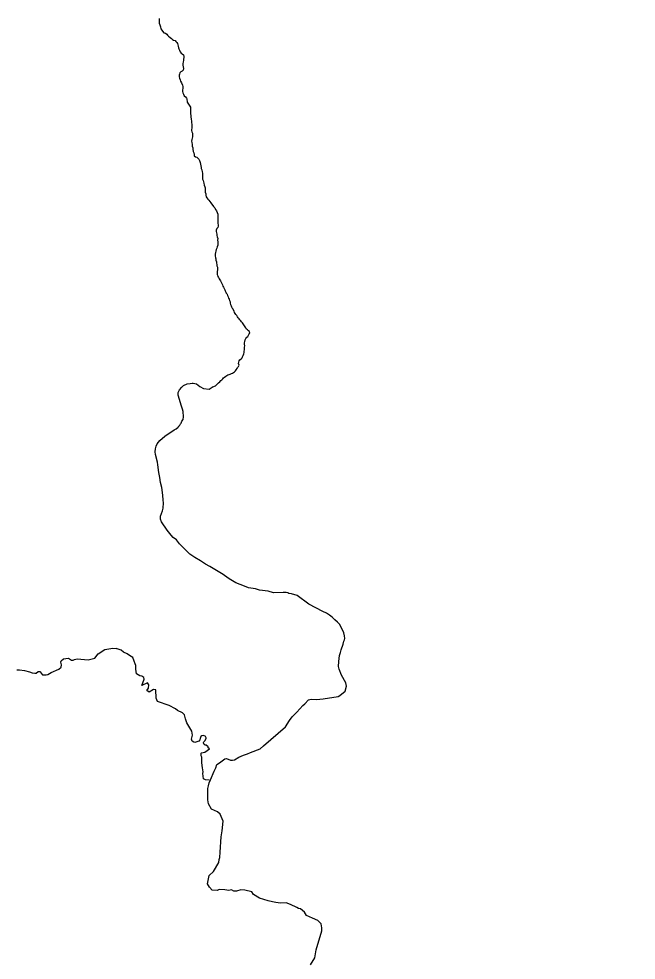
# Model space of a CAD drawing. Extents: x -1643653 to 4543381, y 1624270 to 13878484.
# Drawn here: x 650231 to 655421, y 8977002 to 8984912 of the extents above; entities that cross this region are included whole.
import ezdxf

# ---------------------------------------------------------------- set-up
doc = ezdxf.new("R2010")
doc.units = 0
doc.header["$LTSCALE"] = 160
doc.layers.add('24', color=7, linetype='Continuous', lineweight=25)
doc.layers.add('60', color=7, linetype='Continuous', lineweight=13)

msp = doc.modelspace()

# ---------------------------------------------------------------- linework, layer by layer
at = {"layer": '24'}
for points in [[(651412.2, 8984916.4), (651412.2, 8984904.5), (651411.3, 8984887.6), (651410.9, 8984874.7), (651415.8, 8984862.3), (651421.1, 8984845.3), (651426.1, 8984827.7), (651433, 8984815.6), (651439.9, 8984808), (651450.7, 8984795.9), (651465.3, 8984790.5), (651474.5, 8984782.9), (651480.7, 8984774.2), (651489.5, 8984766.9), (651504.2, 8984755.6), (651515.4, 8984746.9), (651523.5, 8984738.8), (651532.2, 8984732), (651544.4, 8984729.2), (651552, 8984722.1), (651558.3, 8984713.1), (651566.2, 8984703.7), (651568.7, 8984693.3), (651569.5, 8984681.6), (651574.1, 8984669.1), (651576.8, 8984659), (651582.3, 8984648.2), (651587.1, 8984634.6), (651596.7, 8984624.1), (651605.6, 8984618.2), (651616.8, 8984610.6), (651619.5, 8984598.3), (651618.1, 8984588.3), (651616.1, 8984573.3), (651614.8, 8984561.5), (651614.1, 8984550.8), (651610.4, 8984533.2), (651610.6, 8984521.6), (651613.4, 8984508.2), (651616.6, 8984496.2), (651614.2, 8984480.8), (651604.8, 8984472.6), (651593.8, 8984466.5), (651585.5, 8984459.1)], [(651585.5, 8984459.1), (651581.5, 8984447.6), (651580.6, 8984437.6), (651580.5, 8984424.4), (651583, 8984413.5), (651587.1, 8984399.5), (651591.8, 8984387.1), (651599.6, 8984374.2), (651606.2, 8984356.2), (651608.8, 8984344.3), (651609.1, 8984329.2), (651607.6, 8984314.1), (651606.1, 8984300.6), (651611.2, 8984291), (651614.4, 8984277.8), (651622.5, 8984265.6), (651633.7, 8984255.8), (651642, 8984246.4), (651644.1, 8984239.6), (651647, 8984211.9), (651675.3, 8984169.1), (651675, 8984122.9)], [(651675, 8984122.9), (651674.9, 8984119), (651681.1, 8984066.2), (651682.7, 8984054.5), (651682.8, 8984039.2), (651684.6, 8984027.1), (651685.1, 8984016.3), (651684.9, 8984005), (651684.7, 8983993.7), (651683.8, 8983982.8), (651683, 8983972.7), (651685.8, 8983961.3), (651690.5, 8983951.4), (651691.6, 8983936.7), (651691.3, 8983919.7), (651689, 8983908.7), (651686, 8983898.1), (651683.6, 8983884), (651685.1, 8983872.1), (651688.3, 8983856.2), (651689.7, 8983842.3), (651692.8, 8983827.4), (651694.6, 8983816.1), (651696.2, 8983798.7), (651701.7, 8983785.1), (651705.9, 8983772.6), (651706.1, 8983762), (651716.8, 8983753.1), (651727.3, 8983749), (651736.5, 8983742.6), (651744.6, 8983733.6), (651750.1, 8983721.3), (651755.9, 8983706.2), (651760, 8983691.9), (651761.3, 8983677.7), (651763.1, 8983664), (651765.2, 8983653.5), (651769.6, 8983642.5), (651773.1, 8983626.6), (651775.2, 8983616.6), (651775.3, 8983606.1), (651774.8, 8983595.2), (651774.9, 8983577.9), (651776.8, 8983565.1), (651780.2, 8983553.7), (651786, 8983531.3), (651790.6, 8983515.6), (651794.2, 8983501.5), (651797.3, 8983491.8), (651798.8, 8983481.5), (651798.6, 8983467.5), (651798.6, 8983456.5), (651803.3, 8983442.4), (651804.7, 8983430.6), (651807.4, 8983416.6), (651812.4, 8983407.8), (651819.8, 8983397.1), (651828.6, 8983387.4), (651837.2, 8983376.7), (651845.5, 8983365.8), (651852.4, 8983357.2), (651861.9, 8983345), (651868.8, 8983335.4), (651878.1, 8983323.1), (651885.9, 8983308.8), (651892.9, 8983298), (651897.6, 8983285.5), (651903.3, 8983270.7), (651905.2, 8983259.3), (651905.4, 8983249), (651904.2, 8983235.5), (651904, 8983223.7), (651904.2, 8983207.1), (651904.6, 8983193.2), (651905.9, 8983181.5), (651906.8, 8983169.5), (651905.3, 8983159.1), (651895.4, 8983149.9), (651891, 8983136), (651891.2, 8983124.4), (651892.2, 8983113.8), (651894.8, 8983101.5), (651896.5, 8983091.6), (651900, 8983081.5), (651903.1, 8983067), (651902.9, 8983051.4), (651903.3, 8983038.5), (651904.4, 8983025.1), (651903.3, 8983009.9), (651899.4, 8982996.1), (651895.8, 8982984.6), (651891, 8982973.1), (651886.4, 8982960.1), (651884, 8982948.4), (651881.9, 8982935.9), (651881, 8982921.8), (651884.5, 8982905.2), (651886.5, 8982895.1), (651888.2, 8982883.3), (651892.6, 8982870.5), (651893.8, 8982859.8)], [(651893.8, 8982859.8), (651895.4, 8982848.8), (651897.2, 8982837.8), (651900.4, 8982826), (651900.5, 8982814.5), (651900.4, 8982803.4), (651900.1, 8982788.5), (651900, 8982777.2), (651899.9, 8982764.9), (651901.5, 8982757.9), (651905.5, 8982748.4), (651910, 8982739.1), (651914.8, 8982728.7), (651919.9, 8982719), (651925.5, 8982709.9), (651932, 8982699.1), (651937, 8982687.8), (651942.5, 8982677.3), (651947.3, 8982666.7), (651952.5, 8982657.6), (651957.9, 8982645.6), (651962, 8982635.7), (651965.9, 8982626.1), (651970.3, 8982615.5), (651975.2, 8982606.5), (651981.4, 8982597.5), (651986.3, 8982588.2), (651990.7, 8982575.8), (651995.3, 8982566), (652000.3, 8982555.6), (652003.6, 8982545.5), (652006.8, 8982535.4), (652008.2, 8982523.7), (652011.4, 8982512.1), (652016.1, 8982501.6), (652020.6, 8982492.2), (652024.3, 8982481.2), (652029.5, 8982475.7)], [(652090.6, 8982383), (652082.8, 8982392.1), (652075.2, 8982399.3), (652069.7, 8982408.2), (652063.7, 8982418.5), (652056.9, 8982428.1), (652050.7, 8982436.2), (652045.6, 8982445.3), (652040.7, 8982454.9), (652030.1, 8982475.1)], [(651863.5, 8981821.1), (651884, 8981829.5), (651894.1, 8981836.9), (651894.2, 8981835.8), (651902.7, 8981844.6), (651911.3, 8981853.1), (651920.6, 8981862.3), (651929.3, 8981872.3), (651937.2, 8981879.3), (651945.8, 8981887), (651952.7, 8981894.6), (651961.3, 8981902), (651970.6, 8981908.8), (651979.9, 8981915.5), (651989, 8981920.6), (651998.2, 8981924.7), (652008.4, 8981927.5), (652018.2, 8981931.3), (652028.3, 8981933.7), (652037.4, 8981939.1), (652045.8, 8981945.9), (652052.6, 8981954.9), (652059.5, 8981963.8), (652065.7, 8981973), (652070.8, 8981982.6), (652079.2, 8981991.3), (652082.5, 8982002.6), (652079.1, 8982015.2), (652079.7, 8982025.9), (652084, 8982037.6), (652090.5, 8982046), (652100.4, 8982054.4), (652107.7, 8982062.6), (652113, 8982072.4), (652118, 8982083.3), (652121.5, 8982096.1), (652124.8, 8982107.8), (652126.5, 8982120.6), (652127.9, 8982130.9), (652129.1, 8982141.4), (652129.5, 8982153.7), (652129.9, 8982164.4), (652129.5, 8982177.3), (652129.2, 8982188.8), (652130, 8982201.2), (652134, 8982214.2), (652139.6, 8982225.7), (652147.6, 8982236.6), (652156.3, 8982243.5), (652163, 8982252.8), (652167.9, 8982265.5), (652173.8, 8982274.4), (652171.3, 8982284.5), (652162.2, 8982291.1), (652152.6, 8982297.8), (652144.4, 8982305.2), (652139.1, 8982314.8), (652133.5, 8982323.4), (652128.5, 8982332.7), (652123.8, 8982341.6), (652117.7, 8982350), (652110.4, 8982358.6), (652104, 8982366.9), (652097.6, 8982374.8), (652090.6, 8982383)], [(651611.5, 8981611.7), (651606.3, 8981632.3), (651598.1, 8981656.4), (651571.2, 8981748.7), (651571.4, 8981771.4), (651581.6, 8981795.3), (651600.5, 8981817.8), (651616.2, 8981831.9), (651647.4, 8981844.8), (651671.6, 8981847.5), (651687.6, 8981851.5), (651696.2, 8981851.4), (651726.2, 8981845.1), (651752.7, 8981822.5), (651784.1, 8981806.8), (651831.2, 8981799), (651865.5, 8981822.4)], [(651529, 8980555.1), (651510.7, 8980573.5), (651478, 8980615.6), (651430.9, 8980684.6), (651421.7, 8980706.9), (651421.7, 8980731.9), (651439.4, 8980778.3), (651445.7, 8980801.8), (651446.8, 8980844.6), (651443.7, 8980866.8), (651441.5, 8980908.8), (651433, 8980973), (651423.4, 8981015.8), (651416.9, 8981058.6), (651407.4, 8981101.5), (651399.9, 8981165.7), (651398.5, 8981187.9), (651380.7, 8981251.3), (651378.6, 8981274.8), (651379.7, 8981298.4), (651385.7, 8981321), (651393.6, 8981341.1), (651417.5, 8981369.4), (651459.2, 8981406.4), (651537.3, 8981459.4), (651553.1, 8981466.4), (651572.2, 8981480.8), (651574.4, 8981486.1), (651579.2, 8981488.2), (651580.1, 8981493), (651585.1, 8981497.2), (651590.2, 8981510.5), (651595.8, 8981515.3), (651602.3, 8981532.8), (651611.5, 8981546.8), (651614.9, 8981568.9), (651611.5, 8981611.7)], [(652928.8, 8979226.7), (652975.3, 8979262.2), (652986.4, 8979305.8), (652979.2, 8979333.8), (652944.9, 8979398.1), (652925.6, 8979448.6), (652919.7, 8979471.3), (652920.5, 8979513.3), (652927, 8979563.8), (652934.5, 8979588.2), (652939.8, 8979610.9), (652958, 8979658.8), (652964.6, 8979682.2), (652969.8, 8979693.8), (652970.9, 8979706), (652970, 8979727.6), (652964.4, 8979752.9), (652953.4, 8979777.2), (652927.8, 8979824.5), (652910.2, 8979842.6), (652886.5, 8979861.1), (652865, 8979883.5), (652843.2, 8979901.2), (652818.9, 8979917.7), (652788.3, 8979933.3), (652669.1, 8979994.2), (652570.7, 8980065.4), (652522.9, 8980079.6), (652500.8, 8980084.8), (652494.1, 8980089.3), (652479.5, 8980092), (652467.7, 8980092.8), (652454.7, 8980091.5), (652372.5, 8980089.9), (652326.2, 8980102.5), (652253.2, 8980110.7), (652221.7, 8980122.5), (652162.8, 8980130.3), (652127.5, 8980146.1), (652056, 8980174.2), (652014.6, 8980197.5), (651991.5, 8980211), (651949.3, 8980242.6), (651836.8, 8980311.1), (651800.2, 8980330.1), (651758.3, 8980358.2), (651709.6, 8980384.8), (651667.6, 8980413.8), (651620.8, 8980460.4), (651581.5, 8980499.7), (651556.2, 8980533.3), (651529, 8980555.1)], [(650376.3, 8979413.4), (650393.2, 8979428.4), (650407.3, 8979427.7), (650410.7, 8979425.7), (650426.9, 8979403.9), (650430.8, 8979400.6), (650442.6, 8979399), (650460.4, 8979399.1), (650474.7, 8979403.5), (650502.8, 8979418.9), (650567, 8979447.9), (650587.9, 8979463.8), (650588.8, 8979484.8), (650584, 8979507.4), (650584.2, 8979511.4), (650586.6, 8979517.3), (650605.6, 8979533.1), (650625.3, 8979538), (650647.9, 8979540.9), (650674.6, 8979522.7), (650688.9, 8979522.5), (650698.9, 8979527.6), (650721.5, 8979534.2), (650814.7, 8979525.4), (650871.7, 8979541.1), (650899.2, 8979576.5), (650954.1, 8979611.8), (651020.9, 8979623.6), (651050.4, 8979621.7)], [(651216, 8979477.9), (651209.6, 8979492.1), (651201.6, 8979515.6), (651189.8, 8979547), (651161.6, 8979561.9), (651141.1, 8979576.4), (651111.2, 8979590.2), (651091.6, 8979607.9), (651050.4, 8979621.7)], [(650214.3, 8979441.8), (650236.5, 8979441.6), (650277.7, 8979437.4), (650320.5, 8979425.8), (650342.7, 8979417.2), (650364.8, 8979412.9), (650376.3, 8979413.4)], [(651832, 8978515.5), (651800.5, 8978517.4), (651784.8, 8978525.3), (651778.9, 8978570.5), (651780.9, 8978586.2), (651775, 8978619.6), (651769.1, 8978660.5), (651769.2, 8978709.4), (651768.2, 8978712.6), (651762.9, 8978719.3), (651763.1, 8978743.2), (651766.1, 8978745), (651796, 8978751.6), (651833.7, 8978778.6), (651822, 8978785.9), (651822.6, 8978792.5), (651821.7, 8978794.5), (651805.3, 8978808), (651797.9, 8978810.3), (651790.5, 8978815.9), (651784.3, 8978827.6), (651784.3, 8978831), (651787.3, 8978838.4), (651798.2, 8978849.5), (651805.2, 8978867), (651805, 8978871), (651800.1, 8978883.1), (651797.1, 8978885.4), (651782.4, 8978889.8), (651768.6, 8978887.9), (651760.8, 8978880.6), (651754.9, 8978864.1), (651753.3, 8978854.7), (651745.8, 8978842.4), (651737.3, 8978838.7), (651711.2, 8978831.5), (651702.6, 8978833.8), (651689.6, 8978842.1), (651682.2, 8978859.1), (651690.1, 8978893.2), (651686.8, 8978927.4), (651643.5, 8978996), (651632.7, 8979030.2), (651623.8, 8979063.6), (651606.1, 8979081.3), (651564.9, 8979101), (651547.2, 8979114.7), (651494.2, 8979142.2), (651398, 8979175.6), (651386.2, 8979205.1), (651382.2, 8979273.9), (651364.6, 8979275.8), (651327.2, 8979254.2), (651307.6, 8979268), (651321.9, 8979287.3), (651323.3, 8979315.1), (651313.5, 8979332.8), (651266.4, 8979311.2), (651284.1, 8979364.3), (651282.1, 8979378), (651264.4, 8979387.8), (651248.7, 8979391.8), (651221.2, 8979409.5), (651215.3, 8979448.7), (651216, 8979477.9)], [(651888.2, 8978618.1), (651895.6, 8978646.6), (651917.7, 8978660.9), (651962, 8978693.5), (651977.6, 8978696.1), (652010.1, 8978684.3), (652027, 8978683), (652045.2, 8978687), (652080.5, 8978707.4), (652120.7, 8978724.7), (652153.8, 8978736.6), (652178.9, 8978748.3), (652259.8, 8978779.4), (652287.2, 8978804.1), (652471.9, 8978964.2), (652505.7, 8979014.9), (652530.4, 8979046.2), (652569.5, 8979086.5), (652618.3, 8979143.4), (652635, 8979155.7), (652667.2, 8979190), (652687.7, 8979195.3), (652734.7, 8979193.2), (652789.3, 8979198.5), (652915.2, 8979219), (652928.8, 8979226.7)], [(652771.6, 8977307.6), (652743.6, 8977336.7), (652700, 8977355.6), (652648.8, 8977376.5), (652631.7, 8977406.9), (652599.1, 8977434.4), (652582.3, 8977435.4), (652567.8, 8977444.9), (652514, 8977471.5), (652479.8, 8977484.8), (652430.5, 8977481), (652391.1, 8977486.8), (652363.3, 8977492), (652326.1, 8977499.9), (652255.9, 8977522.7), (652202.8, 8977555), (652189.5, 8977577.8), (652130.7, 8977591.1), (652098.4, 8977593), (652062.3, 8977583.5), (652039.6, 8977583.5), (652020.6, 8977593), (651997.8, 8977587.3), (651961.8, 8977593), (651916.2, 8977594.9), (651899.2, 8977589.2), (651855.5, 8977591.1), (651834.4, 8977616.2), (651817.7, 8977643.9), (651832.7, 8977712.6), (651866.9, 8977748.7), (651911.5, 8977823.3), (651916.2, 8977847.4), (651920, 8977866.4), (651923.8, 8977910.1), (651933.3, 8978039.2), (651940.9, 8978090.4), (651948.5, 8978170.2), (651923.8, 8978229), (651901.1, 8978248), (651851.2, 8978272.3), (651826.5, 8978315.8), (651820.6, 8978351), (651819.5, 8978396.3), (651821.5, 8978421.6), (651821.6, 8978445.1), (651824.7, 8978467.8), (651830.6, 8978493), (651842.2, 8978516.6), (651872.3, 8978589.2), (651888.2, 8978618.1)], [(652778.6, 8977249), (652777.9, 8977274.4), (652771.6, 8977307.6)], [(652682.2, 8976964.3), (652718.6, 8977021.2), (652730, 8977089.5), (652778.6, 8977249)]]:
    msp.add_lwpolyline(points, dxfattribs=at)
at = {"layer": '60', "lineweight": 25}
msp.add_spline([(814781, 9009175.5), (814787.2, 9009173.4), (814796.9, 9009173.4), (814799.4, 9009172.4), (814805.1, 9009174.5), (814805.6, 9009176.5), (814811.7, 9009179.5), (814811.7, 9009179.5), (814801.5, 9009181), (814790.7, 9009181.5), (814784.1, 9009183.1), (814777.4, 9009185.1), (814778.4, 9009175.5)], degree=3, dxfattribs=at)

doc.saveas('drawing.dxf')
